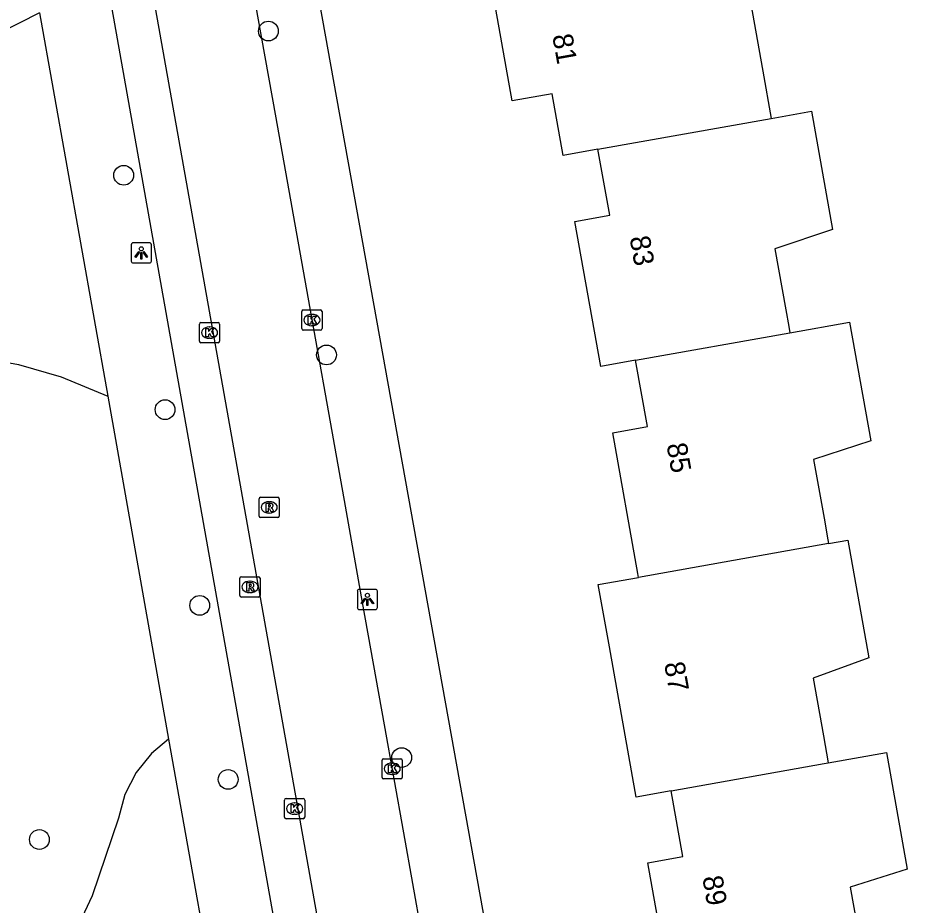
# Model space of a CAD drawing. Extents: x 157793 to 159380, y 380882 to 382313.
# Drawn here: x 158802.35 to 158846.37, y 381373.42 to 381417.32 of the extents above; entities that cross this region are included whole.
import ezdxf

# ---------------------------------------------------------------- set-up
doc = ezdxf.new("R2010")
doc.units = 0
for name, color, linetype in [('IMGEO_Boom', 7, 'Continuous'), ('IMGEO_Groenvoorziening', 7, 'Continuous'), ('IMGEO_Kolk', 7, 'Continuous'), ('IMGEO_Lichtpunt', 7, 'Continuous'), ('IMGEO_Pand', 7, 'Continuous'), ('IMGEO_Pand_nummerreeks', 7, 'Continuous'), ('IMGEO_Rijbaan_lokaal_open', 7, 'Continuous'), ('IMGEO_Rioolput', 7, 'Continuous'), ('IMGEO_Voetpad_open', 7, 'Continuous')]:
    doc.layers.add(name, color=color, linetype=linetype)

msp = doc.modelspace()

# ---------------------------------------------------------------- linework, layer by layer
at = {"layer": 'IMGEO_Boom'}
for centre in [(158814.752, 381416.664), (158807.592, 381409.529), (158817.63, 381400.641), (158809.638, 381397.933), (158811.357, 381388.248), (158821.35, 381380.722), (158812.762, 381379.639), (158803.421, 381376.667)]:
    msp.add_circle(centre, 0.489, dxfattribs=at)
at = {"layer": 'IMGEO_Groenvoorziening'}
for points in [[(158803.427, 381417.559), (158791.293, 381411.421), (158787.87, 381411.388)], [(158799.956, 381400.607), (158802.387, 381400.174), (158804.5, 381399.55), (158806.8, 381398.599)], [(158809.817, 381381.639), (158808.976, 381380.915), (158808.209, 381379.975), (158807.654, 381378.897), (158807.335, 381377.726), (158806.025, 381373.886), (158804.387, 381370.366)]]:
    msp.add_lwpolyline(points, dxfattribs=at)
at = {"layer": 'IMGEO_Kolk'}
for p, q in [((158816.481, 381402.866), (158817.333, 381402.866)), ((158816.406, 381401.94), (158816.406, 381402.792)), ((158816.894, 381402.646), (158816.919, 381402.646)), ((158817.407, 381402.792), (158817.407, 381401.94)), ((158811.34, 381401.318), (158811.34, 381402.17)), ((158811.415, 381402.244), (158812.267, 381402.244)), ((158811.828, 381402.024), (158811.853, 381402.024)), ((158812.341, 381402.17), (158812.341, 381401.318)), ((158816.917, 381402.086), (158816.892, 381402.086)), ((158817.333, 381401.866), (158816.481, 381401.866)), ((158812.267, 381401.244), (158811.415, 381401.244)), ((158811.851, 381401.464), (158811.826, 381401.464)), ((158820.381, 381379.74), (158820.381, 381380.592)), ((158820.456, 381380.666), (158821.308, 381380.666)), ((158820.869, 381380.446), (158820.894, 381380.446)), ((158821.382, 381380.592), (158821.382, 381379.74)), ((158821.308, 381379.666), (158820.456, 381379.666)), ((158820.892, 381379.886), (158820.867, 381379.886)), ((158815.552, 381377.77), (158815.552, 381378.622)), ((158815.627, 381378.696), (158816.479, 381378.696)), ((158816.553, 381378.622), (158816.553, 381377.77)), ((158816.04, 381378.476), (158816.065, 381378.476)), ((158816.063, 381377.916), (158816.038, 381377.916)), ((158816.479, 381377.696), (158815.627, 381377.696))]:
    msp.add_line(p, q, dxfattribs=at)
for points in [[(158816.481, 381402.866), (158817.333, 381402.866)], [(158816.406, 381401.94), (158816.406, 381402.792)], [(158816.727, 381402.566), (158816.85, 381402.566), (158816.85, 381402.415), (158816.98, 381402.566), (158817.144, 381402.566), (158816.998, 381402.415), (158817.151, 381402.166), (158816.999, 381402.166), (158816.914, 381402.33), (158816.85, 381402.263), (158816.85, 381402.166), (158816.727, 381402.166), (158816.727, 381402.566)], [(158817.407, 381402.792), (158817.407, 381401.94)], [(158811.34, 381401.318), (158811.34, 381402.17)], [(158811.415, 381402.244), (158812.267, 381402.244)], [(158811.661, 381401.944), (158811.784, 381401.944), (158811.784, 381401.793), (158811.914, 381401.944), (158812.078, 381401.944), (158811.932, 381401.793), (158812.085, 381401.544), (158811.933, 381401.544), (158811.848, 381401.708), (158811.784, 381401.641), (158811.784, 381401.544), (158811.661, 381401.544), (158811.661, 381401.944)], [(158812.341, 381402.17), (158812.341, 381401.318)], [(158817.333, 381401.866), (158816.481, 381401.866)], [(158812.267, 381401.244), (158811.415, 381401.244)], [(158820.381, 381379.74), (158820.381, 381380.592)], [(158820.456, 381380.666), (158821.308, 381380.666)], [(158821.382, 381380.592), (158821.382, 381379.74)], [(158820.702, 381380.366), (158820.825, 381380.366), (158820.825, 381380.215), (158820.955, 381380.366), (158821.119, 381380.366), (158820.973, 381380.215), (158821.126, 381379.966), (158820.974, 381379.966), (158820.889, 381380.13), (158820.825, 381380.063), (158820.825, 381379.966), (158820.702, 381379.966), (158820.702, 381380.366)], [(158821.308, 381379.666), (158820.456, 381379.666)], [(158815.552, 381377.77), (158815.552, 381378.622)], [(158815.627, 381378.696), (158816.479, 381378.696)], [(158816.553, 381378.622), (158816.553, 381377.77)], [(158815.873, 381378.396), (158815.996, 381378.396), (158815.996, 381378.245), (158816.126, 381378.396), (158816.29, 381378.396), (158816.144, 381378.245), (158816.297, 381377.996), (158816.145, 381377.996), (158816.06, 381378.16), (158815.996, 381378.093), (158815.996, 381377.996), (158815.873, 381377.996), (158815.873, 381378.396)], [(158816.479, 381377.696), (158815.627, 381377.696)]]:
    msp.add_lwpolyline(points, dxfattribs=at)
for centre, start, end in [((158816.483, 381402.79), 91.552, 178.448), ((158816.483, 381402.79), 91.552, 178.448), ((158817.331, 381402.79), 1.552, 88.448), ((158817.331, 381402.79), 1.552, 88.448), ((158811.417, 381402.168), 91.552, 178.448), ((158811.417, 381402.168), 91.552, 178.448), ((158812.265, 381402.168), 1.552, 88.448), ((158812.265, 381402.168), 1.552, 88.448), ((158816.483, 381401.942), 181.552, 268.448), ((158816.483, 381401.942), 181.552, 268.448), ((158817.331, 381401.942), 271.552, 358.448), ((158817.331, 381401.942), 271.552, 358.448), ((158811.417, 381401.32), 181.552, 268.448), ((158811.417, 381401.32), 181.552, 268.448), ((158812.265, 381401.32), 271.552, 358.448), ((158812.265, 381401.32), 271.552, 358.448), ((158820.458, 381380.59), 91.552, 178.448), ((158820.458, 381380.59), 91.552, 178.448), ((158821.306, 381380.59), 1.552, 88.448), ((158821.306, 381380.59), 1.552, 88.448), ((158820.458, 381379.742), 181.552, 268.448), ((158820.458, 381379.742), 181.552, 268.448), ((158821.306, 381379.742), 271.552, 358.448), ((158821.306, 381379.742), 271.552, 358.448), ((158815.629, 381378.62), 91.552, 178.448), ((158815.629, 381378.62), 91.552, 178.448), ((158816.477, 381378.62), 1.552, 88.448), ((158816.477, 381378.62), 1.552, 88.448), ((158815.629, 381377.772), 181.552, 268.448), ((158815.629, 381377.772), 181.552, 268.448), ((158816.477, 381377.772), 271.552, 358.448), ((158816.477, 381377.772), 271.552, 358.448)]:
    msp.add_arc(centre, 0.0765, start, end, dxfattribs=at)
for centre, major_axis, ratio, start_param, end_param in [((158816.893, 381402.366), (-0.387, 0.002), 0.722429, 4.712389, 7.853982), ((158816.918, 381402.366), (-0.39, 0.002), 0.717154, 1.570796, 4.712389), ((158811.827, 381401.744), (-0.387, 0.002), 0.722429, 4.712389, 7.853982), ((158811.852, 381401.744), (-0.39, 0.002), 0.717154, 1.570796, 4.712389), ((158820.868, 381380.166), (-0.387, 0.002), 0.722429, 4.712389, 7.853982), ((158820.893, 381380.166), (-0.39, 0.002), 0.717154, 1.570796, 4.712389), ((158816.039, 381378.196), (-0.387, 0.002), 0.722429, 4.712389, 7.853982), ((158816.064, 381378.196), (-0.39, 0.002), 0.717154, 1.570796, 4.712389)]:
    msp.add_ellipse(centre, major_axis=major_axis, ratio=ratio, start_param=start_param, end_param=end_param, dxfattribs=at)
at = {"layer": 'IMGEO_Lichtpunt'}
for p, q in [((158807.965, 381406.092), (158807.965, 381405.285)), ((158807.965, 381406.092), (158807.965, 381405.285)), ((158808.867, 381406.187), (158808.059, 381406.187)), ((158808.867, 381406.187), (158808.059, 381406.187)), ((158808.961, 381405.285), (158808.961, 381406.092)), ((158808.961, 381405.285), (158808.961, 381406.092)), ((158808.059, 381405.191), (158808.867, 381405.191)), ((158808.059, 381405.191), (158808.867, 381405.191)), ((158819.156, 381388.949), (158819.156, 381388.142)), ((158819.156, 381388.949), (158819.156, 381388.142)), ((158820.058, 381389.044), (158819.25, 381389.044)), ((158820.058, 381389.044), (158819.25, 381389.044)), ((158820.152, 381388.142), (158820.152, 381388.949)), ((158820.152, 381388.142), (158820.152, 381388.949)), ((158819.25, 381388.048), (158820.058, 381388.048)), ((158819.25, 381388.048), (158820.058, 381388.048))]:
    msp.add_line(p, q, dxfattribs=at)
for points in [[(158808.339, 381405.756), (158808.378, 381405.728), (158808.19, 381405.466), (158808.152, 381405.493), (158808.339, 381405.756)], [(158808.441, 381405.708), (158808.488, 381405.708), (158808.488, 381405.386), (158808.441, 381405.386), (158808.441, 381405.708)], [(158808.551, 381405.728), (158808.589, 381405.755), (158808.776, 381405.493), (158808.737, 381405.465), (158808.551, 381405.728)], [(158819.53, 381388.613), (158819.569, 381388.585), (158819.381, 381388.323), (158819.343, 381388.35), (158819.53, 381388.613)], [(158819.632, 381388.565), (158819.679, 381388.565), (158819.679, 381388.243), (158819.632, 381388.243), (158819.632, 381388.565)], [(158819.742, 381388.585), (158819.78, 381388.612), (158819.967, 381388.35), (158819.928, 381388.322), (158819.742, 381388.585)]]:
    msp.add_lwpolyline(points, dxfattribs=at)
for centre in [(158808.464, 381405.89), (158819.655, 381388.747)]:
    msp.add_circle(centre, 0.0994, dxfattribs=at)
for centre, start, end in [((158808.059, 381406.092), 90, 180), ((158808.059, 381406.092), 90, 180), ((158808.867, 381406.092), 0, 90), ((158808.867, 381406.092), 0, 90), ((158808.059, 381405.285), 180, 270), ((158808.059, 381405.285), 180, 270), ((158808.867, 381405.285), 270, 0), ((158808.867, 381405.285), 270, 360), ((158819.25, 381388.949), 90, 180), ((158819.25, 381388.949), 90, 180), ((158820.058, 381388.949), 0, 90), ((158820.058, 381388.949), 0, 90), ((158819.25, 381388.142), 180, 270), ((158819.25, 381388.142), 180, 270), ((158820.058, 381388.142), 270, 0), ((158820.058, 381388.142), 270, 360)]:
    msp.add_arc(centre, 0.0946, start, end, dxfattribs=at)
at = {"layer": 'IMGEO_Pand'}
for points in [[(158834.883, 381422.298), (158834.909, 381422.152), (158835.08, 381421.195), (158835.601, 381418.274), (158838.562, 381418.385), (158839.275, 381414.392), (158839.591, 381412.622), (158839.641, 381412.341)], [(158831.065, 381410.812), (158829.344, 381410.505), (158828.8, 381413.557), (158826.817, 381413.203), (158825.493, 381420.624), (158827.214, 381420.931)], [(158839.641, 381412.341), (158841.625, 381412.695), (158842.668, 381406.849), (158839.819, 381405.896), (158840.36, 381402.864), (158840.507, 381402.042), (158840.561, 381401.738)], [(158831.065, 381410.812), (158839.641, 381412.341)], [(158832.928, 381400.376), (158831.206, 381400.069), (158829.926, 381407.242), (158831.647, 381407.549), (158831.065, 381410.812)], [(158840.561, 381401.738), (158843.513, 381402.265), (158844.562, 381396.389), (158841.733, 381395.471), (158842.285, 381392.38), (158842.412, 381391.667), (158842.475, 381391.312)], [(158832.928, 381400.376), (158840.561, 381401.738)], [(158833.068, 381389.634), (158833.034, 381389.827), (158831.792, 381396.785), (158833.514, 381397.092), (158832.928, 381400.376)], [(158842.475, 381391.312), (158843.435, 381391.483), (158844.474, 381385.66), (158841.712, 381384.65), (158842.22, 381381.799), (158842.459, 381380.462)], [(158842.475, 381391.312), (158833.068, 381389.634)], [(158834.683, 381379.076), (158832.956, 381378.768), (158831.63, 381386.197), (158831.08, 381389.279), (158833.068, 381389.634)], [(158842.459, 381380.462), (158845.339, 381380.977), (158846.369, 381375.203), (158843.545, 381374.317), (158844.054, 381371.468), (158844.15, 381370.931), (158844.305, 381370.065)], [(158834.683, 381379.076), (158842.263, 381380.427), (158842.459, 381380.462)], [(158838.511, 381368.985), (158836.791, 381368.664), (158834.822, 381368.312), (158833.536, 381375.516), (158835.263, 381375.823), (158834.683, 381379.076)]]:
    msp.add_lwpolyline(points, dxfattribs=at)
at = {"layer": 'IMGEO_Rijbaan_lokaal_open'}
for points in [[(158808.835, 381447.698), (158811.157, 381434.707), (158812.19, 381428.797), (158813.145, 381423.478), (158814.217, 381417.404), (158815.12, 381412.365), (158816.707, 381403.506), (158817.658, 381398.163), (158818.555, 381393.166), (158819.402, 381388.399), (158820.48, 381382.334), (158821.435, 381377.001), (158822.339, 381371.978), (158823.177, 381367.239), (158824.077, 381362.17), (158825.017, 381356.892), (158825.941, 381351.755), (158826.759, 381347.247)], [(158803.981, 381446.805), (158821.533, 381348.267)]]:
    msp.add_lwpolyline(points, dxfattribs=at)
at = {"layer": 'IMGEO_Rioolput'}
for p, q in [((158814.367, 381393.598), (158815.219, 381393.598)), ((158814.292, 381392.672), (158814.292, 381393.524)), ((158814.78, 381393.378), (158814.805, 381393.378)), ((158815.293, 381393.524), (158815.293, 381392.672)), ((158814.803, 381392.818), (158814.778, 381392.818)), ((158815.219, 381392.598), (158814.367, 381392.598)), ((158813.416, 381389.664), (158814.268, 381389.664)), ((158813.341, 381388.738), (158813.341, 381389.59)), ((158813.829, 381389.444), (158813.854, 381389.444)), ((158814.342, 381389.59), (158814.342, 381388.738)), ((158813.852, 381388.884), (158813.827, 381388.884)), ((158814.268, 381388.664), (158813.416, 381388.664))]:
    msp.add_line(p, q, dxfattribs=at)
for points in [[(158814.367, 381393.598), (158815.219, 381393.598)], [(158814.292, 381392.672), (158814.292, 381393.524)], [(158814.881, 381393.296), (158814.629, 381393.298), (158814.629, 381392.898)], [(158814.807, 381393.217), (158814.753, 381393.217), (158814.753, 381393.136)], [(158814.753, 381393.136), (158814.805, 381393.136)], [(158815.293, 381393.524), (158815.293, 381392.672)], [(158814.629, 381392.898), (158814.753, 381392.898), (158814.753, 381393.06), (158814.764, 381393.06)], [(158814.811, 381393.031), (158814.882, 381392.898), (158815.022, 381392.898), (158814.957, 381393.024)], [(158815.219, 381392.598), (158814.367, 381392.598)], [(158813.416, 381389.664), (158814.268, 381389.664)], [(158813.341, 381388.738), (158813.341, 381389.59)], [(158813.93, 381389.362), (158813.678, 381389.364), (158813.678, 381388.964)], [(158813.856, 381389.283), (158813.802, 381389.283), (158813.802, 381389.202)], [(158813.802, 381389.202), (158813.854, 381389.202)], [(158814.342, 381389.59), (158814.342, 381388.738)], [(158813.678, 381388.964), (158813.802, 381388.964), (158813.802, 381389.126), (158813.813, 381389.126)], [(158813.86, 381389.097), (158813.931, 381388.964), (158814.071, 381388.964), (158814.006, 381389.09)], [(158814.268, 381388.664), (158813.416, 381388.664)]]:
    msp.add_lwpolyline(points, dxfattribs=at)
for centre, radius, start, end in [((158814.369, 381393.522), 0.0765, 91.552, 178.448), ((158814.369, 381393.522), 0.0765, 91.552, 178.448), ((158815.217, 381393.522), 0.0765, 1.552, 88.448), ((158815.217, 381393.522), 0.0765, 1.552, 88.448), ((158814.789, 381393.325), 0.19, 274.7715, 282.9687), ((158814.813, 381393.121), 0.0964, 77.0061, 93.1865), ((158814.827, 381393.178), 0.0378, 276.6634, 79.6772), ((158814.88, 381393.186), 0.109, 350.3612, 89.416), ((158814.878, 381393.186), 0.112, 277.5842, 350.9817), ((158814.763, 381393.007), 0.0533, 26.0293, 88.6989), ((158814.862, 381392.971), 0.108, 29.5134, 73.7905), ((158814.369, 381392.674), 0.0765, 181.552, 268.448), ((158814.369, 381392.674), 0.0765, 181.552, 268.448), ((158815.217, 381392.674), 0.0765, 271.552, 358.448), ((158815.217, 381392.674), 0.0765, 271.552, 358.448), ((158813.418, 381389.588), 0.0765, 91.552, 178.448), ((158813.418, 381389.588), 0.0765, 91.552, 178.448), ((158814.266, 381389.588), 0.0765, 1.552, 88.448), ((158814.266, 381389.588), 0.0765, 1.552, 88.448), ((158813.838, 381389.391), 0.19, 274.7715, 282.9687), ((158813.862, 381389.187), 0.0964, 77.0061, 93.1865), ((158813.876, 381389.244), 0.0378, 276.6634, 79.6772), ((158813.929, 381389.252), 0.109, 350.3612, 89.416), ((158813.927, 381389.252), 0.112, 277.5842, 350.9817), ((158813.418, 381388.74), 0.0765, 181.552, 268.448), ((158813.418, 381388.74), 0.0765, 181.552, 268.448), ((158813.812, 381389.073), 0.0533, 26.0293, 88.6989), ((158813.911, 381389.037), 0.108, 29.5134, 73.7905), ((158814.266, 381388.74), 0.0765, 271.552, 358.448), ((158814.266, 381388.74), 0.0765, 271.552, 358.448)]:
    msp.add_arc(centre, radius, start, end, dxfattribs=at)
for centre, major_axis, ratio, start_param, end_param in [((158814.779, 381393.098), (-0.387, 0.002), 0.722429, 4.712389, 7.853982), ((158814.804, 381393.098), (-0.39, 0.002), 0.717154, 1.570796, 4.712389), ((158813.828, 381389.164), (-0.387, 0.002), 0.722429, 4.712389, 7.853982), ((158813.853, 381389.164), (-0.39, 0.002), 0.717154, 1.570796, 4.712389)]:
    msp.add_ellipse(centre, major_axis=major_axis, ratio=ratio, start_param=start_param, end_param=end_param, dxfattribs=at)
at = {"layer": 'IMGEO_Voetpad_open'}
for points in [[(158829.616, 381349.554), (158812.041, 381447.285)], [(158818.875, 381351.172), (158802.365, 381443.939)], [(158803.427, 381417.559), (158806.8, 381398.599)], [(158806.8, 381398.599), (158809.817, 381381.639)], [(158809.817, 381381.639), (158812.758, 381365.11)]]:
    msp.add_lwpolyline(points, dxfattribs=at)

# ---------------------------------------------------------------- texts
at = {"layer": 'IMGEO_Pand_nummerreeks'}
for s, p in [('81', (158828.8, 381416.439)), ('83', (158832.627, 381406.449)), ('85', (158834.455, 381396.205)), ('87', (158834.336, 381385.376)), ('89', (158836.224, 381374.796))]:
    msp.add_text(s, height=1, rotation=280.1182, dxfattribs=at).set_placement(p)

doc.saveas('drawing.dxf')
